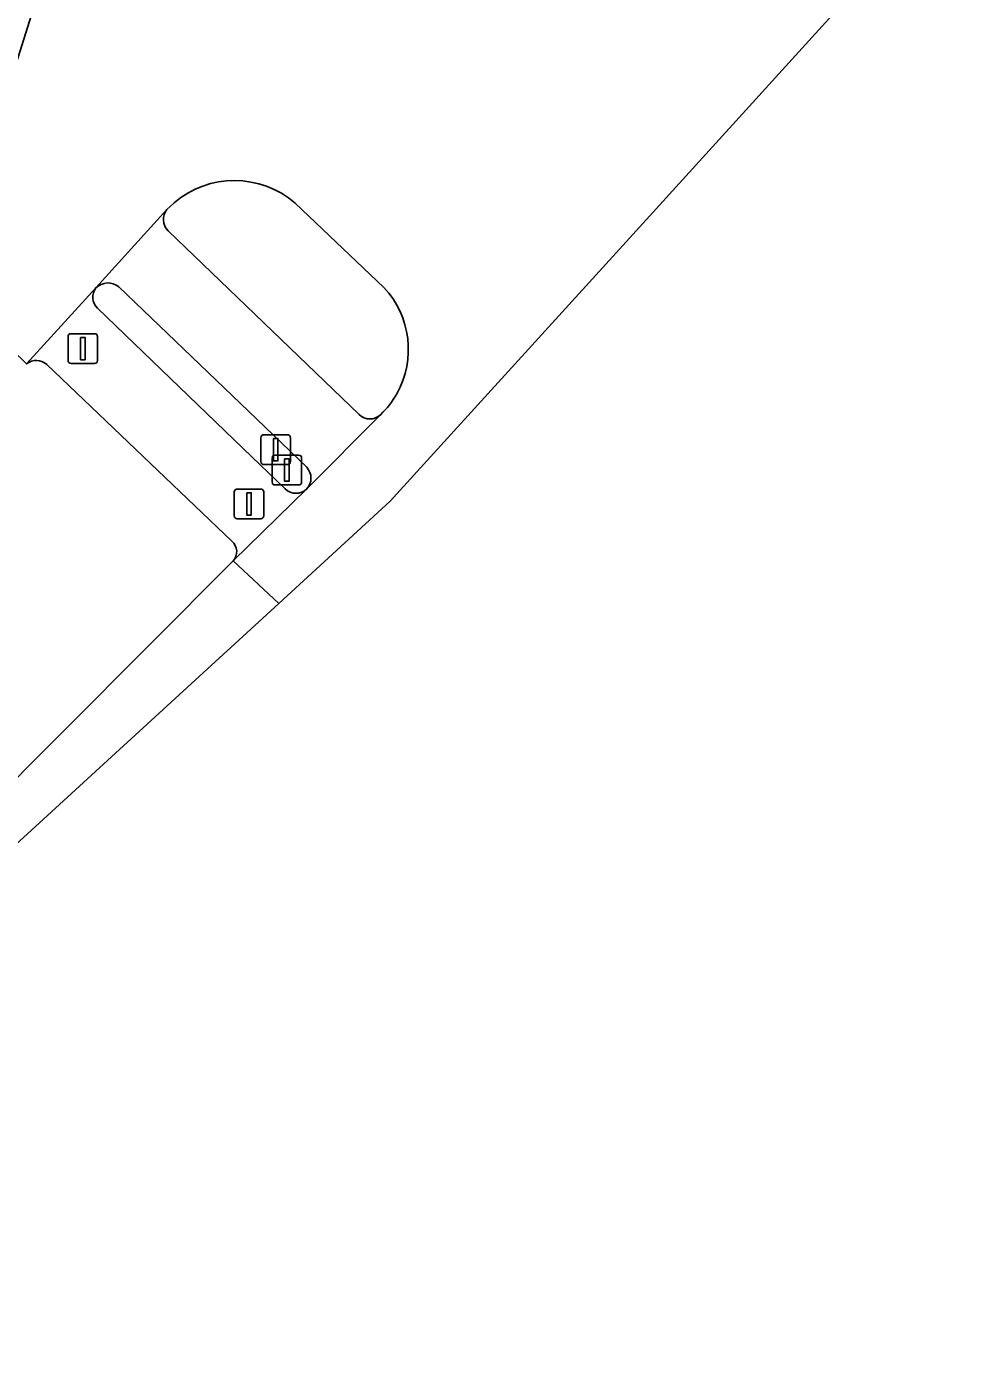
# Model space of a CAD drawing. Extents: x 159039 to 160102, y 381214 to 382524.
# Drawn here: x 159529.44 to 159561.47, y 381527.19 to 381571.7 of the extents above; entities that cross this region are included whole.
import ezdxf

# ---------------------------------------------------------------- set-up
doc = ezdxf.new("R2010")
doc.units = 0
for name, color, linetype in [('IMGEO_Berm_groen', 7, 'Continuous'), ('IMGEO_Drukknoppaal', 7, 'Continuous'), ('IMGEO_Fietspad_gesloten', 7, 'Continuous'), ('IMGEO_Rijbaan_regionaal_gesloten', 7, 'Continuous'), ('IMGEO_Verkeerseiland_gesloten', 7, 'Continuous'), ('IMGEO_Verkeersregelinstallatiepaal', 7, 'Continuous'), ('IMGEO_Voetpad_open', 7, 'Continuous')]:
    doc.layers.add(name, color=color, linetype=linetype)

msp = doc.modelspace()

# ---------------------------------------------------------------- linework, layer by layer
at = {"layer": 'IMGEO_Berm_groen'}
for points in [[(159536.326, 381554.435), (159530.12, 381560.366)], [(159436.893, 381461.755), (159455.885, 381478.555), (159472.78, 381493.666), (159490.066, 381509.393), (159507.251, 381525.399), (159525.014, 381542.388), (159536.368, 381553.774)]]:
    msp.add_lwpolyline(points, dxfattribs=at)
for centre, radius, start, end in [((159529.773, 381559.981), 0.518, 47.9824, 129.6483), ((159536.043, 381554.085), 0.45, 316.2535, 51.0179)]:
    msp.add_arc(centre, radius, start, end, dxfattribs=at)
at = {"layer": 'IMGEO_Drukknoppaal'}
for p, q in [((159537.306, 381557.106), (159537.306, 381557.906)), ((159537.306, 381557.906), (159537.306, 381557.106)), ((159537.406, 381558.006), (159538.196, 381558.006)), ((159538.196, 381558.006), (159537.406, 381558.006)), ((159538.296, 381557.906), (159538.296, 381557.106)), ((159538.296, 381557.106), (159538.296, 381557.906)), ((159538.196, 381557.006), (159537.406, 381557.006)), ((159537.406, 381557.006), (159538.196, 381557.006))]:
    msp.add_line(p, q, dxfattribs=at)
msp.add_lwpolyline([(159537.726, 381557.881), (159537.876, 381557.881), (159537.876, 381557.131), (159537.726, 381557.131), (159537.726, 381557.881)], dxfattribs=at)
for centre, start, end in [((159537.406, 381557.906), 90, 180), ((159537.406, 381557.906), 90, 180), ((159538.196, 381557.906), 0, 90), ((159538.196, 381557.906), 360, 90), ((159537.406, 381557.106), 180, 270), ((159537.406, 381557.106), 180, 270), ((159538.196, 381557.106), 270, 0), ((159538.196, 381557.106), 270, 0)]:
    msp.add_arc(centre, 0.1, start, end, dxfattribs=at)
at = {"layer": 'IMGEO_Fietspad_gesloten'}
for points in [[(159534.15, 381565.557), (159531.772, 381562.93)], [(159540.603, 381558.685), (159534.196, 381564.846)], [(159532.539, 381562.966), (159537.431, 381558.271), (159538.845, 381556.914)], [(159538.845, 381556.188), (159541.319, 381558.679)]]:
    msp.add_lwpolyline(points, dxfattribs=at)
for centre, radius, start, end in [((159534.554, 381565.226), 0.523, 140.7215, 226.682), ((159532.175, 381562.529), 0.569, 50.2283, 135.1463), ((159540.964, 381559.044), 0.509, 224.8729, 314.1669), ((159538.441, 381556.551), 0.543, 318.0943, 41.9057)]:
    msp.add_arc(centre, radius, start, end, dxfattribs=at)
at = {"layer": 'IMGEO_Rijbaan_regionaal_gesloten'}
for points in [[(159537.905, 381552.349), (159541.642, 381555.773), (159549.551, 381564.478), (159561.472, 381577.6), (159559.945, 381579.013), (159557.749, 381576.549), (159557.655, 381576.442), (159555.374, 381573.853)], [(159529.667, 381572.273), (159529.095, 381570.452), (159526.723, 381567.787), (159526.393, 381567.415), (159524.392, 381565.298), (159526.975, 381562.783), (159529.443, 381560.38), (159531.772, 381562.93), (159534.15, 381565.557), (159534.391, 381565.786)], [(159538.453, 381565.777), (159541.43, 381562.946)], [(159541.319, 381558.679), (159538.845, 381556.188), (159536.368, 381553.774), (159537.905, 381552.349)]]:
    msp.add_lwpolyline(points, dxfattribs=at)
msp.add_lwpolyline([(159228.975, 381280.421), (159306.518, 381346.877), (159416.77, 381441.367), (159489.887, 381508.356), (159537.905, 381552.349), (159536.368, 381553.774), (159525.014, 381542.388), (159507.251, 381525.399), (159490.066, 381509.393), (159472.78, 381493.666), (159455.885, 381478.555), (159436.893, 381461.755), (159418.54, 381445.713), (159413.374, 381441.268), (159355.053, 381391.082), (159310.488, 381352.927), (159307.398, 381350.309), (159303.986, 381347.368), (159283.05, 381329.34), (159260.576, 381309.867), (159249.066, 381300.002), (159229.476, 381283.439), (159228.183, 381282.334)], close=True, dxfattribs=at)
for centre, radius, start, end in [((159536.417, 381563.404), 3.127, 49.3619, 130.3842), ((159539.21, 381560.869), 3.04, 330.7301, 43.0962), ((159539.079, 381560.968), 3.202, 314.3776, 330.3359)]:
    msp.add_arc(centre, radius, start, end, dxfattribs=at)
at = {"layer": 'IMGEO_Verkeerseiland_gesloten'}
for points in [[(159529.095, 381570.452), (159529.667, 381572.273)], [(159534.391, 381565.786), (159534.15, 381565.557)], [(159541.43, 381562.946), (159538.453, 381565.777)], [(159534.196, 381564.846), (159540.603, 381558.685)], [(159538.845, 381556.914), (159537.431, 381558.271), (159532.539, 381562.966)], [(159531.818, 381562.254), (159536.712, 381557.542), (159538.116, 381556.191)]]:
    msp.add_lwpolyline(points, dxfattribs=at)
for centre, radius, start, end in [((159536.417, 381563.404), 3.127, 49.3619, 130.3842), ((159534.554, 381565.226), 0.523, 140.7215, 226.682), ((159532.175, 381562.529), 0.569, 50.2283, 135.1463), ((159532.173, 381562.618), 0.508, 142.109, 225.6767), ((159539.21, 381560.869), 3.04, 330.7301, 43.0962), ((159539.079, 381560.968), 3.202, 314.3776, 330.3359), ((159540.964, 381559.044), 0.509, 224.8729, 314.1669), ((159538.441, 381556.551), 0.543, 318.0943, 41.9057), ((159538.482, 381556.566), 0.524, 225.7015, 313.8269)]:
    msp.add_arc(centre, radius, start, end, dxfattribs=at)
at = {"layer": 'IMGEO_Verkeersregelinstallatiepaal'}
for p, q in [((159530.835, 381560.496), (159530.835, 381561.296)), ((159530.835, 381561.296), (159530.835, 381560.496)), ((159530.935, 381561.396), (159531.725, 381561.396)), ((159531.725, 381561.396), (159530.935, 381561.396)), ((159531.825, 381561.296), (159531.825, 381560.496)), ((159531.825, 381560.496), (159531.825, 381561.296)), ((159531.725, 381560.396), (159530.935, 381560.396)), ((159530.935, 381560.396), (159531.725, 381560.396)), ((159537.78, 381557.323), (159538.57, 381557.323)), ((159538.57, 381557.323), (159537.78, 381557.323)), ((159537.68, 381556.423), (159537.68, 381557.223)), ((159537.68, 381557.223), (159537.68, 381556.423)), ((159538.67, 381557.223), (159538.67, 381556.423)), ((159538.67, 381556.423), (159538.67, 381557.223)), ((159536.409, 381555.286), (159536.409, 381556.086)), ((159536.409, 381556.086), (159536.409, 381555.286)), ((159536.509, 381556.186), (159537.299, 381556.186)), ((159537.299, 381556.186), (159536.509, 381556.186)), ((159537.399, 381556.086), (159537.399, 381555.286)), ((159537.399, 381555.286), (159537.399, 381556.086)), ((159538.57, 381556.323), (159537.78, 381556.323)), ((159537.78, 381556.323), (159538.57, 381556.323)), ((159537.299, 381555.186), (159536.509, 381555.186)), ((159536.509, 381555.186), (159537.299, 381555.186))]:
    msp.add_line(p, q, dxfattribs=at)
for points in [[(159531.255, 381561.271), (159531.405, 381561.271), (159531.405, 381560.521), (159531.255, 381560.521), (159531.255, 381561.271)], [(159538.1, 381557.198), (159538.25, 381557.198), (159538.25, 381556.448), (159538.1, 381556.448), (159538.1, 381557.198)], [(159536.829, 381556.061), (159536.979, 381556.061), (159536.979, 381555.311), (159536.829, 381555.311), (159536.829, 381556.061)]]:
    msp.add_lwpolyline(points, dxfattribs=at)
for centre, start, end in [((159530.935, 381561.296), 90, 180), ((159530.935, 381561.296), 90, 180), ((159531.725, 381561.296), 0, 90), ((159531.725, 381561.296), 360, 90), ((159530.935, 381560.496), 180, 270), ((159530.935, 381560.496), 180, 270), ((159531.725, 381560.496), 270, 0), ((159531.725, 381560.496), 270, 0), ((159537.78, 381557.223), 90, 180), ((159537.78, 381557.223), 90, 180), ((159538.57, 381557.223), 0, 90), ((159538.57, 381557.223), 360, 90), ((159537.78, 381556.423), 180, 270), ((159537.78, 381556.423), 180, 270), ((159538.57, 381556.423), 270, 0), ((159538.57, 381556.423), 270, 0), ((159536.509, 381556.086), 90, 180), ((159536.509, 381556.086), 90, 180), ((159537.299, 381556.086), 0, 90), ((159537.299, 381556.086), 360, 90), ((159536.509, 381555.286), 180, 270), ((159536.509, 381555.286), 180, 270), ((159537.299, 381555.286), 270, 0), ((159537.299, 381555.286), 270, 0)]:
    msp.add_arc(centre, 0.1, start, end, dxfattribs=at)
at = {"layer": 'IMGEO_Voetpad_open'}
for points in [[(159531.772, 381562.93), (159529.443, 381560.38)], [(159538.116, 381556.191), (159536.712, 381557.542), (159531.818, 381562.254)], [(159530.12, 381560.366), (159536.326, 381554.435)], [(159536.368, 381553.774), (159538.845, 381556.188)]]:
    msp.add_lwpolyline(points, dxfattribs=at)
for centre, radius, start, end in [((159532.173, 381562.618), 0.508, 142.109, 225.6767), ((159529.773, 381559.981), 0.518, 47.9824, 129.6483), ((159538.482, 381556.566), 0.524, 225.7015, 313.8269), ((159536.043, 381554.085), 0.45, 316.2535, 51.0179)]:
    msp.add_arc(centre, radius, start, end, dxfattribs=at)

doc.saveas('drawing.dxf')
